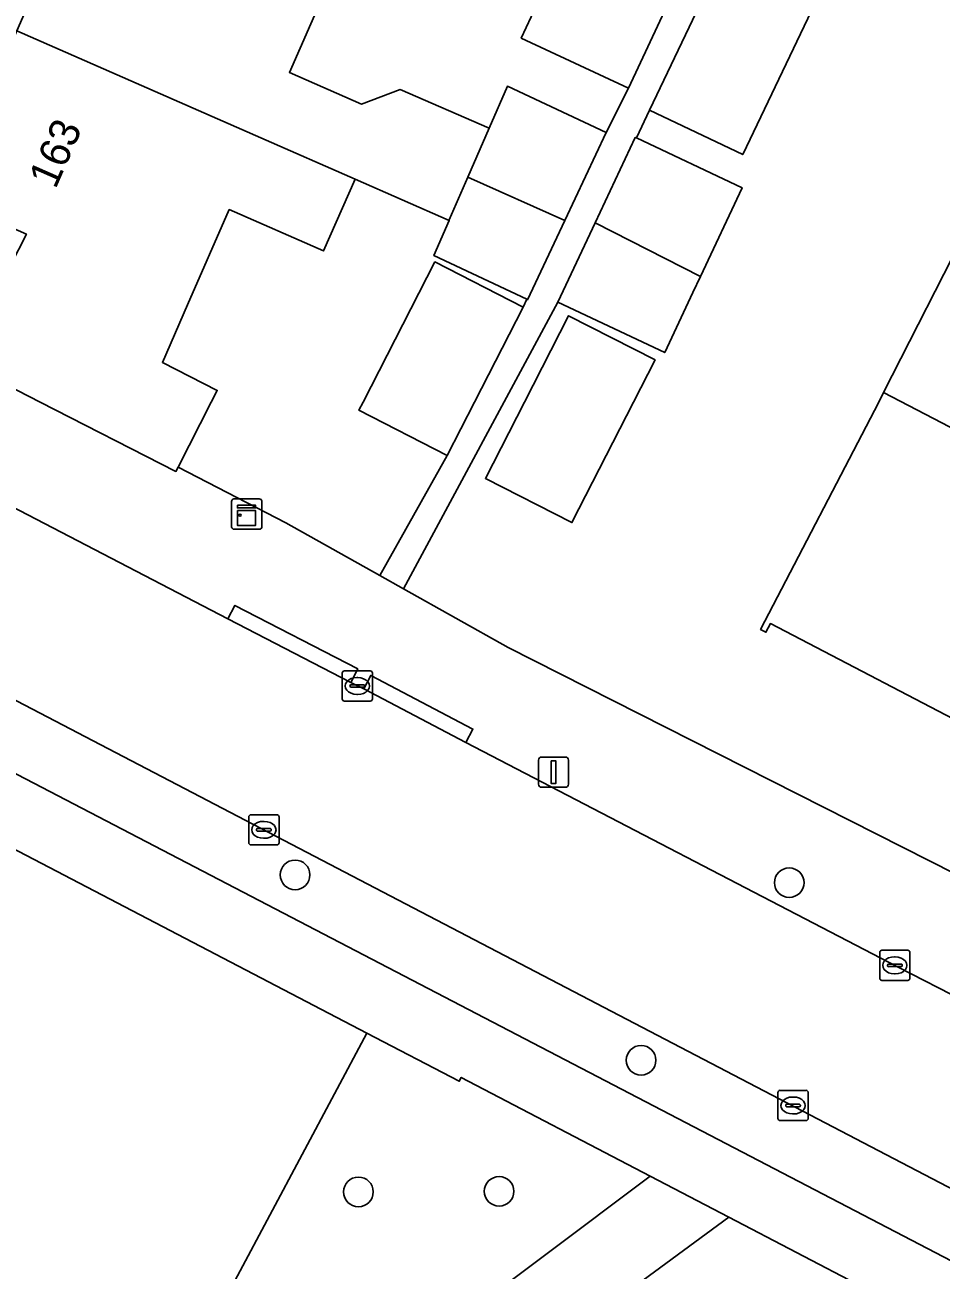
# Model space of a CAD drawing. Extents: x 160349 to 161355, y 381727 to 382854.
# Drawn here: x 160717.55 to 160747.8, y 381971.35 to 382012.45 of the extents above; entities that cross this region are included whole.
import ezdxf

# ---------------------------------------------------------------- set-up
doc = ezdxf.new("R2010")
doc.units = 0
for name, color, linetype in [('IMGEO_Boom', 7, 'Continuous'), ('IMGEO_Erf', 7, 'Continuous'), ('IMGEO_Groenvoorziening', 7, 'Continuous'), ('IMGEO_Kast', 7, 'Continuous'), ('IMGEO_Kolk', 7, 'Continuous'), ('IMGEO_Lichtmast', 7, 'Continuous'), ('IMGEO_Pand', 7, 'Continuous'), ('IMGEO_Pand_nummerreeks', 7, 'Continuous'), ('IMGEO_Parkeervlak_open', 7, 'Continuous'), ('IMGEO_Rijbaan_lokaal_open', 7, 'Continuous'), ('IMGEO_Voetpad_halfverhard', 7, 'Continuous'), ('IMGEO_Voetpad_open', 7, 'Continuous')]:
    doc.layers.add(name, color=color, linetype=linetype)

msp = doc.modelspace()

# ---------------------------------------------------------------- linework, layer by layer
at = {"layer": 'IMGEO_Boom'}
for centre in [(160726.466, 381984.398), (160742.782, 381984.14), (160737.89, 381978.278), (160728.558, 381973.933), (160733.204, 381973.953)]:
    msp.add_circle(centre, 0.489, dxfattribs=at)
at = {"layer": 'IMGEO_Erf'}
for points in [[(160723.769, 382047.981), (160707.027, 382005.872), (160715.515, 382001.5), (160717.596, 382005.544), (160714.858, 382006.744), (160717.276, 382012.256), (160719.633, 382017.632)], [(160750.614, 382027.405), (160747.22, 382029.011), (160746.637, 382027.778), (160750.129, 382026.113), (160747.511, 382020.622), (160746.153, 382017.775), (160742.809, 382019.369), (160742.31, 382018.323), (160745.366, 382016.864), (160744.511, 382015.032), (160743.991, 382013.918), (160741.247, 382008.168), (160738.166, 382009.638), (160737.734, 382008.72), (160741.228, 382007.077), (160739.848, 382004.142), (160739.599, 382003.614), (160738.67, 382001.636), (160735.139, 382003.296), (160730.051, 381993.833), (160733.5, 381991.897), (160750, 381983.553)], [(160727.691, 382014.098), (160726.282, 382010.884), (160728.664, 382009.84), (160729.941, 382010.315), (160732.875, 382009.038), (160733.48, 382010.428), (160736.738, 382008.896), (160737.478, 382010.36), (160733.932, 382012.016), (160736.238, 382016.953)], [(160749.463, 381988.892), (160742.16, 381992.689), (160742.013, 381992.405), (160741.835, 381992.497), (160745.737, 382000), (160745.9, 382000.319), (160748.744, 382005.91)]]:
    msp.add_lwpolyline(points, dxfattribs=at)
for points in [[(160731.081, 382004.626), (160733.993, 382003.137), (160734.115, 382003.395), (160731.048, 382004.839), (160731.55, 382005.994), (160728.445, 382007.356), (160727.408, 382004.989), (160724.295, 382006.353), (160722.918, 382003.211), (160722.087, 382001.309), (160723.895, 382000.386), (160723.698, 382000), (160722.601, 381997.851), (160726.163, 381996.016), (160729.262, 381994.276), (160731.488, 381998.241), (160728.577, 381999.73), (160728.715, 382000)], [(160737.64, 382000), (160735.606, 381996.023), (160732.752, 381997.484), (160734.039, 382000), (160735.499, 382002.853), (160738.353, 382001.394)]]:
    msp.add_lwpolyline(points, close=True, dxfattribs=at)
at = {"layer": 'IMGEO_Groenvoorziening'}
for points in [[(160719.085, 381960.112), (160724.453, 381964.141), (160723.319, 381966.309), (160723.109, 381966.861), (160723.02, 381967.74), (160723.206, 381968.604), (160723.5, 381969.165), (160728.84, 381979.174), (160712.338, 381987.781), (160711.6, 381986.403), (160709.442, 381987.559), (160709.662, 381987.997), (160710.152, 381988.921), (160708.948, 381989.542), (160704.774, 381991.694), (160703.024, 381987.36), (160698.302, 381975.543), (160696.851, 381971.923), (160683.073, 381937.506), (160694.745, 381932.874), (160710.168, 381951.541)], [(160713.126, 381951.198), (160687.876, 381921.119), (160692.7, 381919.619), (160720.104, 381951.115), (160745.256, 381970.771), (160740.787, 381973.103), (160722.158, 381959.401)]]:
    msp.add_lwpolyline(points, dxfattribs=at)
msp.add_lwpolyline([(160728.84, 381979.174), (160723.5, 381969.165), (160723.206, 381968.604), (160723.02, 381967.74), (160723.109, 381966.861), (160723.319, 381966.309), (160724.453, 381964.141), (160738.196, 381974.455), (160731.955, 381977.711), (160731.887, 381977.585)], close=True, dxfattribs=at)
at = {"layer": 'IMGEO_Kast'}
for p, q in [((160724.37, 381995.88), (160724.37, 381996.721)), ((160724.37, 381996.721), (160724.37, 381995.88)), ((160724.445, 381996.805), (160725.286, 381996.805)), ((160725.286, 381996.805), (160724.445, 381996.805)), ((160725.37, 381996.73), (160725.37, 381995.889)), ((160725.37, 381995.889), (160725.37, 381996.73)), ((160725.295, 381995.805), (160724.454, 381995.805)), ((160724.454, 381995.805), (160725.295, 381995.805))]:
    msp.add_line(p, q, dxfattribs=at)
for points in [[(160724.565, 381996.595), (160725.165, 381996.595), (160725.165, 381996.51), (160724.565, 381996.51), (160724.565, 381996.595)], [(160724.565, 381996.42), (160725.165, 381996.42), (160725.165, 381995.931), (160724.565, 381995.931), (160724.565, 381996.42)]]:
    msp.add_lwpolyline(points, dxfattribs=at)
msp.add_circle((160724.649, 381996.269), 0.0377, dxfattribs=at)
for centre, start, end in [((160724.448, 381996.727), 92.4484, 184.2845), ((160724.448, 381996.727), 92.4484, 184.2845), ((160725.292, 381996.727), 2.4484, 94.2845), ((160725.292, 381996.727), 2.4484, 94.2845), ((160724.448, 381995.883), 182.4484, 274.2845), ((160724.448, 381995.883), 182.4484, 274.2845), ((160725.292, 381995.883), 272.4484, 4.2845), ((160725.292, 381995.883), 272.4484, 4.2845)]:
    msp.add_arc(centre, 0.0779, start, end, dxfattribs=at)
at = {"layer": 'IMGEO_Kolk'}
for p, q in [((160728.021, 381990.205), (160728.021, 381991.057)), ((160728.096, 381991.131), (160728.948, 381991.131)), ((160729.022, 381991.057), (160729.022, 381990.205)), ((160728.28, 381990.625), (160728.28, 381990.637)), ((160728.718, 381990.588), (160728.32, 381990.588)), ((160728.323, 381990.674), (160728.721, 381990.674)), ((160728.509, 381990.911), (160728.534, 381990.911)), ((160728.764, 381990.637), (160728.764, 381990.625)), ((160728.948, 381990.131), (160728.096, 381990.131)), ((160728.532, 381990.351), (160728.507, 381990.351)), ((160724.935, 381985.458), (160724.935, 381986.31)), ((160725.01, 381986.384), (160725.862, 381986.384)), ((160725.423, 381986.164), (160725.448, 381986.164)), ((160725.936, 381986.31), (160725.936, 381985.458)), ((160725.194, 381985.878), (160725.194, 381985.89)), ((160725.632, 381985.841), (160725.234, 381985.841)), ((160725.237, 381985.927), (160725.635, 381985.927)), ((160725.446, 381985.604), (160725.421, 381985.604)), ((160725.678, 381985.89), (160725.678, 381985.878)), ((160725.862, 381985.384), (160725.01, 381985.384)), ((160745.843, 381981.911), (160746.695, 381981.911)), ((160745.768, 381980.985), (160745.768, 381981.837)), ((160746.256, 381981.691), (160746.281, 381981.691)), ((160746.769, 381981.837), (160746.769, 381980.985)), ((160746.027, 381981.405), (160746.027, 381981.417)), ((160746.465, 381981.368), (160746.067, 381981.368)), ((160746.07, 381981.454), (160746.468, 381981.454)), ((160746.279, 381981.131), (160746.254, 381981.131)), ((160746.511, 381981.417), (160746.511, 381981.405)), ((160746.695, 381980.911), (160745.843, 381980.911)), ((160742.408, 381976.36), (160742.408, 381977.212)), ((160742.483, 381977.286), (160743.335, 381977.286)), ((160742.896, 381977.066), (160742.921, 381977.066)), ((160743.409, 381977.212), (160743.409, 381976.36)), ((160742.667, 381976.78), (160742.667, 381976.792)), ((160743.105, 381976.743), (160742.707, 381976.743)), ((160742.71, 381976.829), (160743.108, 381976.829)), ((160743.151, 381976.792), (160743.151, 381976.78)), ((160743.335, 381976.286), (160742.483, 381976.286)), ((160742.919, 381976.506), (160742.894, 381976.506))]:
    msp.add_line(p, q, dxfattribs=at)
for points in [[(160728.021, 381990.205), (160728.021, 381991.057)], [(160728.096, 381991.131), (160728.948, 381991.131)], [(160729.022, 381991.057), (160729.022, 381990.205)], [(160728.948, 381990.131), (160728.096, 381990.131)], [(160724.935, 381985.458), (160724.935, 381986.31)], [(160725.01, 381986.384), (160725.862, 381986.384)], [(160725.936, 381986.31), (160725.936, 381985.458)], [(160725.862, 381985.384), (160725.01, 381985.384)], [(160745.843, 381981.911), (160746.695, 381981.911)], [(160745.768, 381980.985), (160745.768, 381981.837)], [(160746.769, 381981.837), (160746.769, 381980.985)], [(160746.695, 381980.911), (160745.843, 381980.911)], [(160742.408, 381976.36), (160742.408, 381977.212)], [(160742.483, 381977.286), (160743.335, 381977.286)], [(160743.409, 381977.212), (160743.409, 381976.36)], [(160743.335, 381976.286), (160742.483, 381976.286)]]:
    msp.add_lwpolyline(points, dxfattribs=at)
for centre, radius, start, end in [((160728.098, 381991.055), 0.0765, 91.552, 178.448), ((160728.098, 381991.055), 0.0765, 91.552, 178.448), ((160728.946, 381991.055), 0.0765, 1.552, 88.448), ((160728.946, 381991.055), 0.0765, 1.552, 88.448), ((160728.32, 381990.634), 0.0403, 85.8775, 175.7526), ((160728.317, 381990.624), 0.0366, 178.938, 274.7102), ((160728.721, 381990.631), 0.043, 264.8664, 352.4533), ((160728.725, 381990.636), 0.0386, 1.7309, 96.639), ((160728.098, 381990.207), 0.0765, 181.552, 268.448), ((160728.098, 381990.207), 0.0765, 181.552, 268.448), ((160728.946, 381990.207), 0.0765, 271.552, 358.448), ((160728.946, 381990.207), 0.0765, 271.552, 358.448), ((160725.012, 381986.308), 0.0765, 91.552, 178.448), ((160725.012, 381986.308), 0.0765, 91.552, 178.448), ((160725.86, 381986.308), 0.0765, 1.552, 88.448), ((160725.86, 381986.308), 0.0765, 1.552, 88.448), ((160725.234, 381985.887), 0.0403, 85.8775, 175.7526), ((160725.231, 381985.877), 0.0366, 178.938, 274.7102), ((160725.635, 381985.884), 0.043, 264.8664, 352.4533), ((160725.639, 381985.889), 0.0386, 1.7309, 96.639), ((160725.012, 381985.46), 0.0765, 181.552, 268.448), ((160725.012, 381985.46), 0.0765, 181.552, 268.448), ((160725.86, 381985.46), 0.0765, 271.552, 358.448), ((160725.86, 381985.46), 0.0765, 271.552, 358.448), ((160745.845, 381981.835), 0.0765, 91.552, 178.448), ((160745.845, 381981.835), 0.0765, 91.552, 178.448), ((160746.693, 381981.835), 0.0765, 1.552, 88.448), ((160746.693, 381981.835), 0.0765, 1.552, 88.448), ((160746.067, 381981.414), 0.0403, 85.8775, 175.7526), ((160746.064, 381981.404), 0.0366, 178.938, 274.7102), ((160746.468, 381981.411), 0.043, 264.8664, 352.4533), ((160746.472, 381981.416), 0.0386, 1.7309, 96.639), ((160745.845, 381980.987), 0.0765, 181.552, 268.448), ((160745.845, 381980.987), 0.0765, 181.552, 268.448), ((160746.693, 381980.987), 0.0765, 271.552, 358.448), ((160746.693, 381980.987), 0.0765, 271.552, 358.448), ((160742.485, 381977.21), 0.0765, 91.552, 178.448), ((160742.485, 381977.21), 0.0765, 91.552, 178.448), ((160743.333, 381977.21), 0.0765, 1.552, 88.448), ((160743.333, 381977.21), 0.0765, 1.552, 88.448), ((160742.707, 381976.789), 0.0403, 85.8775, 175.7526), ((160742.704, 381976.779), 0.0366, 178.938, 274.7102), ((160743.108, 381976.786), 0.043, 264.8664, 352.4533), ((160743.112, 381976.791), 0.0386, 1.7309, 96.639), ((160742.485, 381976.362), 0.0765, 181.552, 268.448), ((160742.485, 381976.362), 0.0765, 181.552, 268.448), ((160743.333, 381976.362), 0.0765, 271.552, 358.448), ((160743.333, 381976.362), 0.0765, 271.552, 358.448)]:
    msp.add_arc(centre, radius, start, end, dxfattribs=at)
for centre, major_axis, ratio, start_param, end_param in [((160728.508, 381990.631), (-0.387, 0.002), 0.722429, 4.712389, 7.853982), ((160728.533, 381990.631), (-0.39, 0.002), 0.717154, 1.570796, 4.712389), ((160725.422, 381985.884), (-0.387, 0.002), 0.722429, 4.712389, 7.853982), ((160725.447, 381985.884), (-0.39, 0.002), 0.717154, 1.570796, 4.712389), ((160746.255, 381981.411), (-0.387, 0.002), 0.722429, 4.712389, 7.853982), ((160746.28, 381981.411), (-0.39, 0.002), 0.717154, 1.570796, 4.712389), ((160742.895, 381976.786), (-0.387, 0.002), 0.722429, 4.712389, 7.853982), ((160742.92, 381976.786), (-0.39, 0.002), 0.717154, 1.570796, 4.712389)]:
    msp.add_ellipse(centre, major_axis=major_axis, ratio=ratio, start_param=start_param, end_param=end_param, dxfattribs=at)
at = {"layer": 'IMGEO_Lichtmast'}
for p, q in [((160734.503, 381987.387), (160734.503, 381988.187)), ((160734.503, 381988.187), (160734.503, 381987.387)), ((160734.603, 381988.287), (160735.393, 381988.287)), ((160735.393, 381988.287), (160734.603, 381988.287)), ((160735.493, 381988.187), (160735.493, 381987.387)), ((160735.493, 381987.387), (160735.493, 381988.187)), ((160735.393, 381987.287), (160734.603, 381987.287)), ((160734.603, 381987.287), (160735.393, 381987.287))]:
    msp.add_line(p, q, dxfattribs=at)
msp.add_lwpolyline([(160734.923, 381988.162), (160735.073, 381988.162), (160735.073, 381987.412), (160734.923, 381987.412), (160734.923, 381988.162)], dxfattribs=at)
for centre, start, end in [((160734.603, 381988.187), 90, 180), ((160734.603, 381988.187), 90, 180), ((160735.393, 381988.187), 0, 90), ((160735.393, 381988.187), 360, 90), ((160734.603, 381987.387), 180, 270), ((160734.603, 381987.387), 180, 270), ((160735.393, 381987.387), 270, 0), ((160735.393, 381987.387), 270, 0)]:
    msp.add_arc(centre, 0.1, start, end, dxfattribs=at)
at = {"layer": 'IMGEO_Pand'}
for points in [[(160727.691, 382014.098), (160719.633, 382017.632), (160717.276, 382012.256), (160725.334, 382008.723), (160728.445, 382007.356), (160731.55, 382005.994), (160731.559, 382006.014), (160732.171, 382007.42), (160732.875, 382009.038), (160729.941, 382010.315), (160728.664, 382009.84), (160726.282, 382010.884)], [(160736.238, 382016.953), (160733.932, 382012.016), (160737.478, 382010.36), (160739.868, 382015.475)], [(160743.991, 382013.918), (160740.897, 382015.362), (160738.166, 382009.638), (160741.247, 382008.168)], [(160724.295, 382006.353), (160727.408, 382004.989), (160728.445, 382007.356), (160725.334, 382008.723), (160717.276, 382012.256), (160714.858, 382006.744), (160717.596, 382005.544), (160715.515, 382001.5), (160715.431, 382001.338), (160718.052, 382000), (160722.531, 381997.714), (160722.601, 381997.851), (160723.698, 382000), (160723.895, 382000.386), (160722.087, 382001.309), (160722.918, 382003.211)], [(160736.738, 382008.896), (160733.48, 382010.428), (160732.875, 382009.038), (160732.171, 382007.42), (160735.371, 382005.99)], [(160741.228, 382007.077), (160737.734, 382008.72), (160737.698, 382008.737), (160736.374, 382005.922), (160739.848, 382004.142)], [(160735.371, 382005.99), (160732.171, 382007.42), (160731.559, 382006.014), (160731.55, 382005.994), (160731.048, 382004.839), (160734.115, 382003.395), (160734.143, 382003.382)], [(160739.848, 382004.142), (160736.374, 382005.922), (160735.139, 382003.296), (160738.67, 382001.636), (160739.599, 382003.614)], [(160748.744, 382005.91), (160745.9, 382000.319), (160753.559, 381996.337), (160755.464, 382000), (160756.453, 382001.903)], [(160731.488, 381998.241), (160732.388, 382000), (160733.993, 382003.137), (160731.081, 382004.626), (160728.715, 382000), (160728.577, 381999.73)], [(160735.606, 381996.023), (160737.64, 382000), (160738.353, 382001.394), (160735.499, 382002.853), (160734.039, 382000), (160732.752, 381997.484)], [(160745.9, 382000.319), (160745.737, 382000), (160741.835, 381992.497), (160742.013, 381992.405), (160742.16, 381992.689), (160749.463, 381988.892), (160749.315, 381988.608), (160749.492, 381988.516), (160753.559, 381996.337)]]:
    msp.add_lwpolyline(points, close=True, dxfattribs=at)
at = {"layer": 'IMGEO_Parkeervlak_open'}
for points in [[(160783.255, 381955.714), (160715.001, 381991.317)], [(160717.041, 381987.846), (160780.324, 381954.898), (160781.656, 381954.201), (160782.21, 381955.203)]]:
    msp.add_lwpolyline(points, dxfattribs=at)
at = {"layer": 'IMGEO_Rijbaan_lokaal_open'}
for points in [[(160785.618, 381960.974), (160781.553, 381963.11), (160781.17, 381963.286), (160777.797, 381965.04), (160762.166, 381973.173), (160748.564, 381980.227), (160746.374, 381981.355), (160732.107, 381988.766), (160728.732, 381990.538), (160728.308, 381990.75), (160724.251, 381992.846), (160710.476, 382000), (160707.982, 382001.295)], [(160706.406, 381995.796), (160707.13, 381995.404), (160707.448, 381995.226), (160715.001, 381991.317), (160783.255, 381955.714)]]:
    msp.add_lwpolyline(points, dxfattribs=at)
at = {"layer": 'IMGEO_Voetpad_halfverhard'}
msp.add_lwpolyline([(160722.158, 381959.401), (160740.787, 381973.103), (160738.196, 381974.455), (160724.453, 381964.141), (160719.085, 381960.112)], dxfattribs=at)
at = {"layer": 'IMGEO_Voetpad_open'}
for points in [[(160739.868, 382015.475), (160737.478, 382010.36), (160736.738, 382008.896), (160735.371, 382005.99), (160734.143, 382003.382), (160734.115, 382003.395), (160733.993, 382003.137), (160732.388, 382000), (160731.488, 381998.241), (160729.262, 381994.276), (160730.051, 381993.833), (160735.139, 382003.296), (160736.374, 382005.922), (160737.698, 382008.737), (160737.734, 382008.72), (160738.166, 382009.638), (160740.897, 382015.362)], [(160733.5, 381991.897), (160730.051, 381993.833), (160729.262, 381994.276), (160726.163, 381996.016), (160722.601, 381997.851), (160722.531, 381997.714), (160718.052, 382000), (160715.431, 382001.338), (160715.515, 382001.5), (160707.027, 382005.872), (160705.658, 382002.985)], [(160707.982, 382001.295), (160710.476, 382000), (160724.251, 381992.846), (160724.48, 381993.29), (160728.537, 381991.194), (160728.308, 381990.75), (160728.732, 381990.538), (160728.964, 381990.98), (160732.339, 381989.208), (160732.107, 381988.766), (160746.374, 381981.355), (160748.564, 381980.227)], [(160715.001, 381991.317), (160707.448, 381995.226), (160707.13, 381995.404), (160704.774, 381991.694), (160708.948, 381989.542), (160710.152, 381988.921), (160712.338, 381987.781), (160728.84, 381979.174), (160731.887, 381977.585), (160731.955, 381977.711), (160738.196, 381974.455), (160740.787, 381973.103), (160745.256, 381970.771)], [(160754.728, 381981.086), (160750, 381983.553), (160733.5, 381991.897)], [(160782.21, 381955.203), (160781.656, 381954.201), (160780.324, 381954.898), (160717.041, 381987.846)]]:
    msp.add_lwpolyline(points, dxfattribs=at)
for points in [[(160724.251, 381992.846), (160728.308, 381990.75), (160728.537, 381991.194), (160724.48, 381993.29)], [(160732.107, 381988.766), (160732.339, 381989.208), (160728.964, 381990.98), (160728.732, 381990.538)]]:
    msp.add_lwpolyline(points, close=True, dxfattribs=at)

# ---------------------------------------------------------------- texts
at = {"layer": 'IMGEO_Pand_nummerreeks'}
msp.add_text('163', height=1, rotation=66.3199, dxfattribs=at).set_placement((160718.554, 382007.003))

doc.saveas('drawing.dxf')
